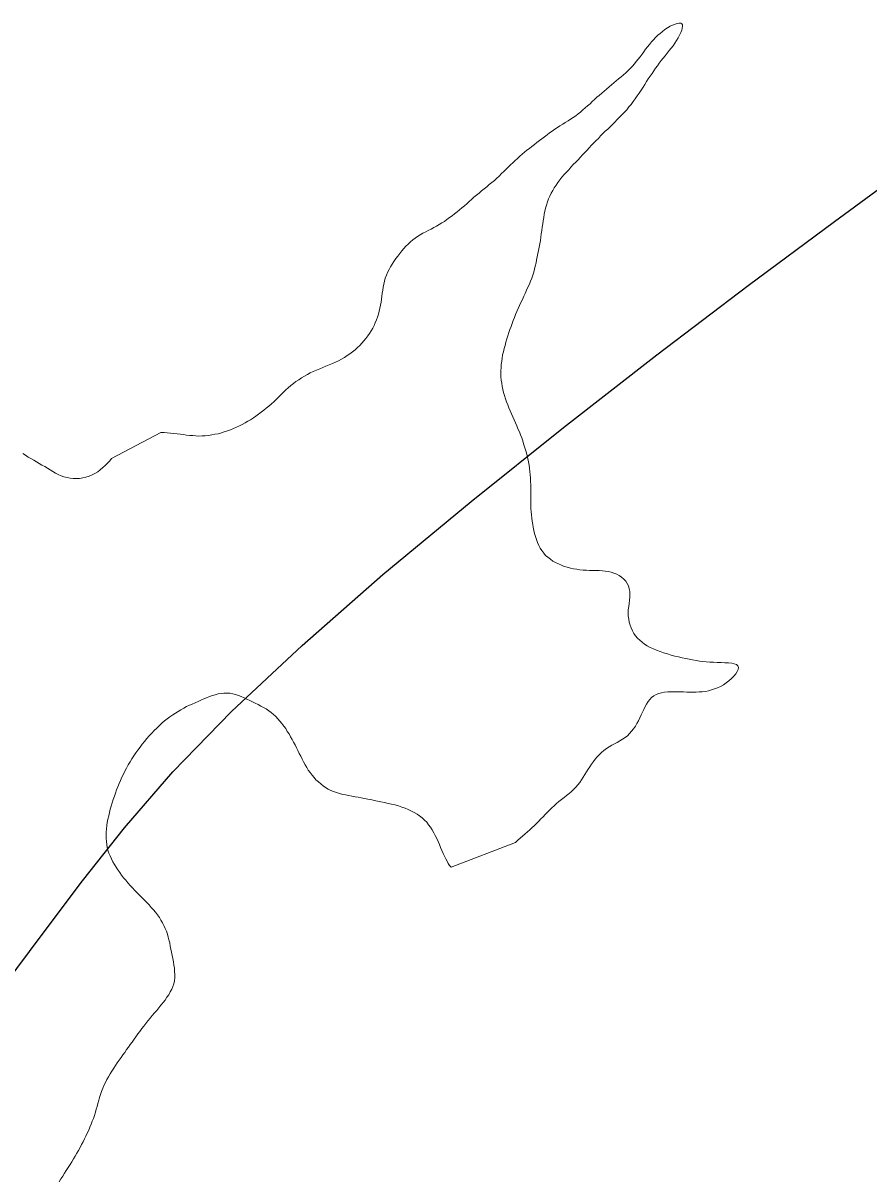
# Model space of a CAD drawing. Extents: x 553962 to 842807, y 8883888 to 9032388.
# Drawn here: x 713203 to 713634, y 8960108 to 8960698 of the extents above; entities that cross this region are included whole.
import ezdxf

# ---------------------------------------------------------------- set-up
doc = ezdxf.new("R2010")
doc.units = 0
doc.header["$LTSCALE"] = 160
doc.layers.add('21', color=7, linetype='Continuous', lineweight=25)
doc.layers.add('8', color=7, linetype='Continuous', lineweight=13)

msp = doc.modelspace()

# ---------------------------------------------------------------- linework, layer by layer
at = {"layer": '21'}
msp.add_lwpolyline([(712770.3, 8959818.9), (712820.9, 8959858.5), (712873.6, 8959900.9), (712926.7, 8959944.9), (712978.7, 8959989.2), (713028, 8960032.8), (713073, 8960074.5), (713112, 8960113), (713144.1, 8960147.5), (713170.5, 8960178.6), (713192.9, 8960207.3), (713213.2, 8960234.5), (713233.2, 8960261.2), (713254.6, 8960288.2), (713279.3, 8960316.7), (713309.1, 8960347.5), (713345.1, 8960381.2), (713386.3, 8960417.3), (713431.2, 8960454.6), (713478.3, 8960492.2), (713525.8, 8960529.2), (713572.4, 8960564.6), (713616.3, 8960597.2), (713656, 8960626.3)], dxfattribs=at)
at = {"layer": '8'}
for points in [[(713515.4, 8960678.7), (713516.4, 8960679.9), (713517.3, 8960681.2), (713518.3, 8960682.5), (713519.2, 8960683.7), (713520.1, 8960685), (713521.1, 8960686.2), (713522.1, 8960687.5), (713523.1, 8960688.7), (713524.1, 8960689.8), (713525.2, 8960691), (713526.3, 8960692.1), (713527.5, 8960693.1), (713528.7, 8960694.1), (713529.9, 8960695), (713531.2, 8960695.9), (713532.6, 8960696.7), (713533.8, 8960697.3), (713535.1, 8960697.8), (713536.2, 8960698.2), (713537.2, 8960698.3), (713538, 8960698.3), (713538.6, 8960698), (713538.9, 8960697.5), (713539, 8960696.7), (713538.8, 8960695.8), (713538.5, 8960694.7), (713538.1, 8960693.5), (713537.4, 8960692.2), (713536.7, 8960690.8), (713535.9, 8960689.5), (713535, 8960688.1), (713534.1, 8960686.8), (713533.1, 8960685.5), (713532.1, 8960684.3), (713531.1, 8960683), (713530.1, 8960681.7), (713529.1, 8960680.5), (713528.1, 8960679.2), (713527.1, 8960677.9), (713526.1, 8960676.6), (713525.2, 8960675.3), (713524.3, 8960674), (713523.4, 8960672.7), (713522.4, 8960671.3), (713521.5, 8960669.9), (713520.6, 8960668.5), (713519.7, 8960667.1), (713518.8, 8960665.6), (713517.8, 8960664.1), (713516.8, 8960662.7), (713515.8, 8960661.2), (713514.8, 8960659.8), (713513.8, 8960658.3), (713512.7, 8960656.9), (713511.6, 8960655.6), (713510.5, 8960654.2), (713509.3, 8960652.9), (713508.1, 8960651.7), (713506.9, 8960650.4), (713505.7, 8960649.2), (713504.4, 8960647.9), (713503.2, 8960646.7), (713502, 8960645.5), (713500.8, 8960644.3)], [(713471.2, 8960642.4), (713472.5, 8960643.3), (713473.8, 8960644.2), (713475.2, 8960645.1), (713476.5, 8960646), (713477.9, 8960646.8), (713479.2, 8960647.6), (713480.6, 8960648.5), (713481.9, 8960649.3), (713483.2, 8960650.2), (713484.5, 8960651.1), (713485.8, 8960652.1), (713487, 8960653), (713488.2, 8960654.1), (713489.4, 8960655.1), (713490.6, 8960656.1), (713491.8, 8960657.2), (713492.9, 8960658.3), (713494.1, 8960659.4), (713495.3, 8960660.5), (713496.5, 8960661.5), (713497.8, 8960662.6), (713499, 8960663.7), (713500.2, 8960664.7), (713501.5, 8960665.8), (713502.7, 8960666.8), (713504, 8960667.9), (713505.2, 8960668.9), (713506.4, 8960669.9), (713507.7, 8960670.9), (713508.9, 8960671.9), (713510, 8960673), (713511.2, 8960674.1), (713512.3, 8960675.2), (713513.4, 8960676.3), (713514.4, 8960677.5), (713515.4, 8960678.7)], [(713391.9, 8960576.9), (713392.9, 8960578.3), (713393.9, 8960579.6), (713394.9, 8960580.9), (713395.9, 8960582.2), (713396.9, 8960583.4), (713398, 8960584.6), (713399.1, 8960585.7), (713400.3, 8960586.8), (713401.5, 8960587.8), (713402.7, 8960588.8), (713404, 8960589.6), (713405.3, 8960590.4), (713406.7, 8960591.2), (713408.1, 8960591.9), (713409.4, 8960592.7), (713410.8, 8960593.4), (713412.2, 8960594.1), (713413.6, 8960594.9), (713415, 8960595.7), (713416.3, 8960596.5), (713417.6, 8960597.3), (713418.9, 8960598.2), (713420.2, 8960599.2), (713421.5, 8960600.1), (713422.8, 8960601.1), (713424.1, 8960602.1), (713425.3, 8960603.2), (713426.5, 8960604.2), (713427.8, 8960605.2), (713429, 8960606.3), (713430.2, 8960607.4), (713431.5, 8960608.5), (713432.7, 8960609.6), (713434, 8960610.6), (713435.3, 8960611.7), (713436.6, 8960612.8), (713437.9, 8960613.8), (713439.2, 8960614.9), (713440.5, 8960616), (713441.8, 8960617.1), (713443.1, 8960618.2), (713444.3, 8960619.3), (713445.5, 8960620.4), (713446.7, 8960621.6), (713447.9, 8960622.7), (713449, 8960623.8), (713450.2, 8960625), (713451.3, 8960626.1), (713452.5, 8960627.2), (713453.6, 8960628.3), (713454.8, 8960629.4), (713456, 8960630.5), (713457.2, 8960631.5), (713458.5, 8960632.5), (713459.7, 8960633.5), (713461, 8960634.5), (713462.2, 8960635.5), (713463.5, 8960636.4), (713464.7, 8960637.4), (713466, 8960638.5), (713467.3, 8960639.4), (713468.6, 8960640.4), (713469.9, 8960641.4), (713471.2, 8960642.4)], [(713500.8, 8960644.3), (713499.6, 8960643.2), (713498.4, 8960642), (713497.2, 8960640.8), (713496.1, 8960639.6), (713494.9, 8960638.5), (713493.7, 8960637.3), (713492.6, 8960636.1), (713491.4, 8960634.8), (713490.3, 8960633.6), (713489.1, 8960632.4), (713488, 8960631.2), (713486.8, 8960629.9), (713485.7, 8960628.7), (713484.5, 8960627.4), (713483.3, 8960626.2), (713482.1, 8960624.9), (713481, 8960623.6), (713479.8, 8960622.4), (713478.6, 8960621.1), (713477.5, 8960619.8), (713476.5, 8960618.5), (713475.4, 8960617.1), (713474.5, 8960615.8), (713473.6, 8960614.4), (713472.8, 8960613), (713472, 8960611.6), (713471.3, 8960610.1), (713470.6, 8960608.7), (713470.1, 8960607.2), (713469.6, 8960605.6), (713469.1, 8960604.1), (713468.8, 8960602.5), (713468.5, 8960600.9), (713468.2, 8960599.2), (713467.9, 8960597.6), (713467.7, 8960596)], [(713467.7, 8960596), (713467.5, 8960594.3), (713467.2, 8960592.6), (713467, 8960590.9), (713466.7, 8960589.2), (713466.5, 8960587.6), (713466.2, 8960585.9), (713465.9, 8960584.2), (713465.6, 8960582.5), (713465.3, 8960580.9), (713464.9, 8960579.3), (713464.6, 8960577.7), (713464.3, 8960576.1), (713463.9, 8960574.5), (713463.5, 8960573), (713463.1, 8960571.4), (713462.6, 8960569.9), (713462.1, 8960568.3), (713461.5, 8960566.8), (713460.9, 8960565.3), (713460.2, 8960563.7), (713459.5, 8960562.2), (713458.8, 8960560.6), (713458.1, 8960559.1), (713457.4, 8960557.5), (713456.6, 8960556), (713455.9, 8960554.4), (713455.2, 8960552.9), (713454.6, 8960551.4), (713453.9, 8960549.9), (713453.3, 8960548.3), (713452.7, 8960546.8), (713452.2, 8960545.3), (713451.6, 8960543.8), (713451, 8960542.2), (713450.5, 8960540.6), (713450, 8960539), (713449.4, 8960537.4), (713449, 8960535.8), (713448.5, 8960534.1), (713448.1, 8960532.5), (713447.7, 8960530.8), (713447.3, 8960529.2), (713447, 8960527.6), (713446.8, 8960526), (713446.6, 8960524.4), (713446.5, 8960522.8), (713446.4, 8960521.2), (713446.4, 8960519.6), (713446.4, 8960518), (713446.6, 8960516.4), (713446.8, 8960514.8), (713447.1, 8960513.2), (713447.4, 8960511.6), (713447.8, 8960510), (713448.2, 8960508.5), (713448.8, 8960506.9), (713449.3, 8960505.3), (713449.9, 8960503.8), (713450.5, 8960502.2), (713451.1, 8960500.7), (713451.8, 8960499.2), (713452.5, 8960497.7), (713453.1, 8960496.1), (713453.8, 8960494.6)], [(713366.7, 8960528), (713368.1, 8960528.9), (713369.5, 8960529.8), (713370.8, 8960530.8), (713372.1, 8960531.9), (713373.3, 8960533), (713374.5, 8960534.1), (713375.6, 8960535.2), (713376.6, 8960536.4), (713377.6, 8960537.6), (713378.6, 8960538.9), (713379.5, 8960540.2), (713380.3, 8960541.5), (713381.1, 8960542.8), (713381.8, 8960544.2), (713382.4, 8960545.6), (713383, 8960547.1), (713383.5, 8960548.5), (713384, 8960550), (713384.4, 8960551.5), (713384.8, 8960553), (713385.1, 8960554.6), (713385.4, 8960556.1), (713385.6, 8960557.7), (713385.8, 8960559.2), (713386, 8960560.7), (713386.2, 8960562.3), (713386.4, 8960563.8), (713386.7, 8960565.3), (713387.1, 8960566.8), (713387.5, 8960568.3), (713388.1, 8960569.8), (713388.7, 8960571.3), (713389.4, 8960572.7), (713390.2, 8960574.2), (713391, 8960575.5), (713391.9, 8960576.9)], [(713248.1, 8960476.4), (713273.1, 8960489.7), (713274.8, 8960489.7), (713276.4, 8960489.6), (713278.1, 8960489.4), (713279.8, 8960489.2), (713281.4, 8960489.1), (713283.1, 8960488.8), (713284.7, 8960488.6), (713286.3, 8960488.4), (713287.9, 8960488.2), (713289.5, 8960488.1), (713291, 8960488), (713292.6, 8960487.9), (713294.2, 8960488), (713295.8, 8960488), (713297.5, 8960488.2), (713299.1, 8960488.5), (713300.7, 8960488.8), (713302.3, 8960489.1), (713304, 8960489.6), (713305.5, 8960490), (713307.1, 8960490.5), (713308.7, 8960491.1), (713310.2, 8960491.7), (713311.7, 8960492.4), (713313.2, 8960493.1), (713314.6, 8960493.8), (713316.1, 8960494.6), (713317.5, 8960495.4), (713318.9, 8960496.2), (713320.3, 8960497.1), (713321.6, 8960498), (713323, 8960499), (713324.3, 8960500), (713325.6, 8960501), (713326.9, 8960502.1), (713328.2, 8960503.1), (713329.5, 8960504.3), (713330.7, 8960505.4), (713331.9, 8960506.6), (713333.2, 8960507.8), (713334.4, 8960509), (713335.6, 8960510.2), (713336.8, 8960511.4), (713338.1, 8960512.5), (713339.4, 8960513.6), (713340.7, 8960514.7), (713342, 8960515.7), (713343.4, 8960516.6), (713344.8, 8960517.6), (713346.3, 8960518.4), (713347.8, 8960519.3), (713349.3, 8960520.1), (713350.8, 8960520.8), (713352.4, 8960521.5), (713354.1, 8960522.2), (713355.7, 8960522.8), (713357.3, 8960523.5), (713359, 8960524.2), (713360.6, 8960524.8), (713362.2, 8960525.6), (713363.7, 8960526.3), (713365.2, 8960527.1), (713366.7, 8960528)], [(713453.8, 8960494.6), (713454.5, 8960493.1), (713455.1, 8960491.6), (713455.8, 8960490.1), (713456.4, 8960488.5), (713457, 8960487), (713457.5, 8960485.5), (713458, 8960484), (713458.5, 8960482.4), (713459, 8960480.9), (713459.4, 8960479.3), (713459.8, 8960477.8), (713460.2, 8960476.2), (713460.5, 8960474.7), (713460.8, 8960473.1), (713461, 8960471.5), (713461.2, 8960469.9), (713461.3, 8960468.2), (713461.5, 8960466.6), (713461.5, 8960464.8), (713461.6, 8960463.1), (713461.6, 8960461.4), (713461.6, 8960459.6), (713461.6, 8960457.8), (713461.6, 8960456.1), (713461.6, 8960454.4), (713461.7, 8960452.7), (713461.7, 8960451), (713461.8, 8960449.3), (713462, 8960447.7), (713462.1, 8960446.1), (713462.3, 8960444.5), (713462.6, 8960442.9), (713462.9, 8960441.4), (713463.2, 8960439.8), (713463.6, 8960438.2), (713464, 8960436.7)], [(713202.8, 8960479), (713204.2, 8960478.1), (713205.6, 8960477.2), (713207, 8960476.4), (713208.4, 8960475.6), (713209.8, 8960474.8), (713211.2, 8960473.9), (713212.6, 8960473.1), (713214, 8960472.3), (713215.4, 8960471.5), (713216.8, 8960470.6), (713218.1, 8960469.8), (713219.5, 8960469), (713220.9, 8960468.3), (713222.4, 8960467.6), (713223.8, 8960467.1), (713225.4, 8960466.7), (713226.9, 8960466.4), (713228.5, 8960466.2), (713230.2, 8960466.2), (713231.8, 8960466.3), (713233.4, 8960466.6), (713235, 8960466.9), (713236.6, 8960467.4), (713238.1, 8960468.1), (713239.6, 8960468.8), (713241, 8960469.7), (713242.3, 8960470.7), (713243.6, 8960471.8), (713244.8, 8960472.9), (713246, 8960474.1), (713247.1, 8960475.3), (713248.1, 8960476.4)], [(713464, 8960436.7), (713464.5, 8960435.2), (713465.1, 8960433.7), (713465.7, 8960432.2), (713466.4, 8960430.8), (713467.3, 8960429.5), (713468.2, 8960428.2), (713469.2, 8960427.1), (713470.3, 8960426.1), (713471.6, 8960425.1), (713472.9, 8960424.2), (713474.2, 8960423.4), (713475.7, 8960422.7), (713477.2, 8960422.1), (713478.7, 8960421.5), (713480.2, 8960421), (713481.8, 8960420.6), (713483.4, 8960420.3), (713485.1, 8960420), (713486.7, 8960419.8), (713488.3, 8960419.6), (713490, 8960419.5), (713491.6, 8960419.4), (713493.3, 8960419.3), (713494.9, 8960419.3), (713496.5, 8960419.3), (713498.1, 8960419.2), (713499.6, 8960419.1), (713501.1, 8960418.9), (713502.6, 8960418.6), (713504, 8960418.1), (713505.4, 8960417.5), (713506.7, 8960416.8), (713507.9, 8960416), (713509, 8960415), (713510, 8960413.9), (713510.8, 8960412.7), (713511.4, 8960411.5), (713511.8, 8960410.1), (713512.1, 8960408.7), (713512.1, 8960407.3), (713512.1, 8960405.8), (713511.9, 8960404.2), (713511.7, 8960402.6), (713511.5, 8960401.1), (713511.3, 8960399.4), (713511.2, 8960397.8), (713511.3, 8960396.2), (713511.5, 8960394.6), (713511.8, 8960393.1), (713512.2, 8960391.6), (713512.7, 8960390.1), (713513.4, 8960388.7), (713514.2, 8960387.3), (713515, 8960386.1), (713516, 8960384.9), (713517.1, 8960383.8), (713518.3, 8960382.8), (713519.6, 8960381.9), (713521, 8960381), (713522.5, 8960380.2), (713524.1, 8960379.5), (713525.7, 8960378.7), (713527.5, 8960378.1), (713529.3, 8960377.5)], [(713529.3, 8960377.5), (713531.2, 8960376.9), (713533.1, 8960376.3), (713535, 8960375.8), (713536.9, 8960375.4), (713538.8, 8960374.9), (713540.6, 8960374.5), (713542.4, 8960374.2), (713544.1, 8960373.8), (713545.8, 8960373.5), (713547.5, 8960373.2), (713549.2, 8960373), (713551, 8960372.8), (713552.8, 8960372.7), (713554.7, 8960372.6), (713556.6, 8960372.5), (713558.6, 8960372.5), (713560.5, 8960372.4), (713562.3, 8960372.3), (713564, 8960372.1), (713565.3, 8960371.8), (713566.4, 8960371.4), (713567.1, 8960370.8), (713567.4, 8960370), (713567.3, 8960369), (713566.8, 8960367.9), (713566.1, 8960366.7), (713565.1, 8960365.5), (713563.9, 8960364.3), (713562.6, 8960363.1), (713561.2, 8960362.1), (713559.8, 8960361.1), (713558.3, 8960360.3), (713556.8, 8960359.6), (713555.2, 8960359), (713553.7, 8960358.5), (713552.1, 8960358.1)], [(713325.5, 8960349.6), (713324.1, 8960350.3), (713322.7, 8960351.1), (713321.3, 8960351.8), (713319.9, 8960352.5), (713318.5, 8960353.2), (713317, 8960353.8), (713315.6, 8960354.5), (713314.1, 8960355.1), (713312.7, 8960355.7), (713311.2, 8960356.2), (713309.8, 8960356.5), (713308.3, 8960356.8), (713306.8, 8960356.9), (713305.3, 8960356.9), (713303.9, 8960356.7), (713302.4, 8960356.5), (713300.9, 8960356.1), (713299.5, 8960355.6), (713298, 8960355.1), (713296.5, 8960354.5), (713295, 8960353.9), (713293.6, 8960353.3), (713292.1, 8960352.6), (713290.6, 8960352), (713289.2, 8960351.3), (713287.7, 8960350.7), (713286.2, 8960350), (713284.8, 8960349.2), (713283.4, 8960348.4), (713282, 8960347.6), (713280.6, 8960346.7), (713279.2, 8960345.8), (713277.8, 8960344.8), (713276.4, 8960343.8), (713275.1, 8960342.7), (713273.7, 8960341.6)], [(713552.1, 8960358.1), (713550.6, 8960357.8), (713549, 8960357.6), (713547.4, 8960357.5), (713545.8, 8960357.4), (713544.3, 8960357.3), (713542.7, 8960357.4), (713541.1, 8960357.4), (713539.5, 8960357.5), (713537.9, 8960357.5), (713536.3, 8960357.6), (713534.6, 8960357.6), (713533, 8960357.6), (713531.4, 8960357.5), (713529.8, 8960357.3), (713528.3, 8960357.1), (713526.9, 8960356.7), (713525.5, 8960356.2), (713524.3, 8960355.5), (713523.2, 8960354.7), (713522.3, 8960353.7), (713521.4, 8960352.6), (713520.6, 8960351.3), (713519.9, 8960350), (713519.2, 8960348.6), (713518.6, 8960347.2), (713517.9, 8960345.8), (713517.2, 8960344.3), (713516.5, 8960342.8), (713515.7, 8960341.4), (713514.9, 8960340.1), (713514, 8960338.7), (713513, 8960337.5), (713512, 8960336.3), (713510.9, 8960335.2), (713509.7, 8960334.3), (713508.4, 8960333.4), (713507, 8960332.6), (713505.7, 8960331.8), (713504.3, 8960331), (713502.9, 8960330.3), (713501.5, 8960329.5), (713500.2, 8960328.6), (713498.9, 8960327.7), (713497.7, 8960326.6), (713496.6, 8960325.6), (713495.5, 8960324.4), (713494.5, 8960323.2), (713493.5, 8960322), (713492.6, 8960320.7), (713491.7, 8960319.4), (713490.8, 8960318.1), (713490, 8960316.7), (713489.2, 8960315.4), (713488.3, 8960314), (713487.5, 8960312.7), (713486.6, 8960311.4), (713485.6, 8960310.2), (713484.6, 8960309), (713483.5, 8960307.9), (713482.3, 8960306.8), (713481.1, 8960305.7), (713479.8, 8960304.7), (713478.6, 8960303.7), (713477.3, 8960302.7)], [(713406.3, 8960293.3), (713405, 8960294.3), (713403.7, 8960295.2), (713402.3, 8960296.1), (713400.8, 8960296.8), (713399.2, 8960297.6), (713397.6, 8960298.2), (713395.9, 8960298.8), (713394.2, 8960299.4), (713392.5, 8960299.9), (713390.7, 8960300.3), (713388.9, 8960300.7), (713387.1, 8960301.1), (713385.3, 8960301.5), (713383.6, 8960301.9), (713381.9, 8960302.2), (713380.2, 8960302.6), (713378.6, 8960302.9), (713377, 8960303.2), (713375.3, 8960303.5), (713373.7, 8960303.8), (713372.1, 8960304.1), (713370.5, 8960304.4), (713368.9, 8960304.7), (713367.3, 8960305), (713365.8, 8960305.3), (713364.2, 8960305.7), (713362.7, 8960306.2), (713361.2, 8960306.7), (713359.8, 8960307.3), (713358.4, 8960308), (713357.1, 8960308.8), (713355.8, 8960309.7), (713354.6, 8960310.6), (713353.4, 8960311.6), (713352.2, 8960312.7), (713351.2, 8960313.9), (713350.2, 8960315.1), (713349.2, 8960316.4), (713348.3, 8960317.7), (713347.5, 8960319), (713346.7, 8960320.4), (713345.9, 8960321.8), (713345.2, 8960323.2), (713344.5, 8960324.7), (713343.7, 8960326.1), (713343, 8960327.6), (713342.3, 8960329), (713341.6, 8960330.5), (713340.8, 8960331.9), (713340.1, 8960333.3), (713339.3, 8960334.7), (713338.5, 8960336.1), (713337.6, 8960337.4), (713336.8, 8960338.8), (713335.8, 8960340.1), (713334.8, 8960341.4), (713333.8, 8960342.6), (713332.8, 8960343.8), (713331.7, 8960344.9), (713330.5, 8960346), (713329.3, 8960347), (713328.1, 8960347.9), (713326.8, 8960348.8), (713325.5, 8960349.6)], [(713273.7, 8960341.6), (713272.4, 8960340.4), (713271.1, 8960339.1), (713269.8, 8960337.8), (713268.5, 8960336.5), (713267.3, 8960335.1), (713266, 8960333.7), (713264.8, 8960332.3), (713263.7, 8960330.8), (713262.6, 8960329.4), (713261.5, 8960327.9), (713260.4, 8960326.4), (713259.4, 8960324.9), (713258.4, 8960323.4), (713257.5, 8960321.8), (713256.6, 8960320.3), (713255.7, 8960318.7), (713254.9, 8960317.2), (713254.1, 8960315.6), (713253.3, 8960314), (713252.6, 8960312.4), (713251.9, 8960310.8), (713251.3, 8960309.2), (713250.6, 8960307.6), (713250, 8960305.9), (713249.5, 8960304.3), (713248.9, 8960302.7), (713248.4, 8960301), (713247.9, 8960299.3), (713247.4, 8960297.7), (713247, 8960296), (713246.6, 8960294.3), (713246.2, 8960292.7), (713245.9, 8960291), (713245.7, 8960289.4), (713245.5, 8960287.8), (713245.3, 8960286.1), (713245.3, 8960284.5), (713245.3, 8960282.9), (713245.4, 8960281.3), (713245.6, 8960279.8), (713245.8, 8960278.3), (713246.2, 8960276.8), (713246.7, 8960275.3), (713247.3, 8960273.9), (713248, 8960272.4), (713248.7, 8960271), (713249.5, 8960269.6), (713250.4, 8960268.2), (713251.3, 8960266.9), (713252.2, 8960265.5), (713253.2, 8960264.2), (713254.2, 8960262.8), (713255.3, 8960261.5), (713256.4, 8960260.2), (713257.5, 8960258.9), (713258.7, 8960257.6), (713259.9, 8960256.3), (713261.1, 8960255.1), (713262.3, 8960253.9), (713263.6, 8960252.6), (713264.8, 8960251.4), (713266, 8960250.2), (713267.2, 8960249), (713268.3, 8960247.7)], [(713477.3, 8960302.7), (713476, 8960301.7), (713474.8, 8960300.6), (713473.5, 8960299.5), (713472.4, 8960298.4), (713471.2, 8960297.3), (713470.1, 8960296.2), (713469, 8960295), (713467.9, 8960293.9), (713466.8, 8960292.8), (713465.7, 8960291.6), (713464.6, 8960290.5), (713461.1, 8960287.3), (713459.9, 8960286.2), (713458.7, 8960285.1), (713455.1, 8960281.9), (713453.9, 8960280.8), (713421, 8960268.2), (713420.3, 8960269.1), (713419.6, 8960270.1), (713419, 8960271.2), (713418.3, 8960272.4), (713417.6, 8960273.8), (713417, 8960275.2), (713416.3, 8960276.7), (713415.7, 8960278.2), (713415.1, 8960279.7), (713414.4, 8960281.2), (713413.7, 8960282.8), (713413, 8960284.3), (713412.2, 8960285.7), (713411.4, 8960287.2), (713410.6, 8960288.5), (713409.6, 8960289.8), (713408.6, 8960291.1), (713407.5, 8960292.2), (713406.3, 8960293.3)], [(713268.3, 8960247.7), (713269.5, 8960246.5), (713270.5, 8960245.2), (713271.5, 8960243.9), (713272.4, 8960242.6), (713273.2, 8960241.2), (713274, 8960239.8), (713274.7, 8960238.4), (713275.4, 8960237), (713276, 8960235.6), (713276.5, 8960234.1), (713276.9, 8960232.6), (713277.3, 8960231.1), (713277.7, 8960229.6), (713278, 8960228), (713278.3, 8960226.4), (713278.6, 8960224.8), (713278.9, 8960223.2), (713279.2, 8960221.6), (713279.6, 8960220), (713279.8, 8960218.3), (713280.1, 8960216.7), (713280.2, 8960215.1), (713280.3, 8960213.5), (713280.3, 8960211.9), (713280.1, 8960210.3), (713279.8, 8960208.8), (713279.3, 8960207.4), (713278.7, 8960206), (713278, 8960204.6), (713277.2, 8960203.2), (713276.3, 8960201.9), (713275.3, 8960200.5), (713274.3, 8960199.2), (713273.2, 8960197.9), (713272.2, 8960196.6), (713271.1, 8960195.2)], [(713271.1, 8960195.2), (713270, 8960193.9), (713268.8, 8960192.6), (713267.7, 8960191.3), (713266.6, 8960189.9), (713265.5, 8960188.6), (713264.5, 8960187.2), (713263.5, 8960185.9), (713262.5, 8960184.5), (713261.5, 8960183.2), (713260.5, 8960181.8), (713259.5, 8960180.5), (713258.6, 8960179.1), (713257.6, 8960177.8), (713256.7, 8960176.5), (713255.7, 8960175.2), (713254.8, 8960173.8), (713253.8, 8960172.5), (713252.9, 8960171.2), (713251.9, 8960169.9), (713251, 8960168.5), (713250.1, 8960167.2), (713249.2, 8960165.8), (713248.2, 8960164.3), (713247.4, 8960162.9), (713246.5, 8960161.4), (713245.7, 8960160), (713244.9, 8960158.5), (713244.2, 8960157), (713243.6, 8960155.5), (713243, 8960153.9), (713242.5, 8960152.4), (713242, 8960150.9), (713241.6, 8960149.4), (713241.1, 8960147.8), (713240.7, 8960146.3), (713240.3, 8960144.8), (713239.8, 8960143.3), (713239.3, 8960141.7), (713238.8, 8960140.2), (713238.2, 8960138.7), (713237.7, 8960137.2), (713237, 8960135.7), (713236.4, 8960134.2), (713235.7, 8960132.7), (713235, 8960131.2), (713234.3, 8960129.7), (713233.6, 8960128.2), (713232.8, 8960126.8), (713232, 8960125.3), (713231.2, 8960123.8), (713230.4, 8960122.4), (713229.6, 8960120.9), (713228.7, 8960119.5), (713227.8, 8960118), (713226.9, 8960116.6), (713226, 8960115.1), (713225, 8960113.6), (713224.1, 8960112.2), (713223.2, 8960110.8), (713222.2, 8960109.3), (713221.3, 8960107.9)]]:
    msp.add_lwpolyline(points, dxfattribs=at)

doc.saveas('drawing.dxf')
